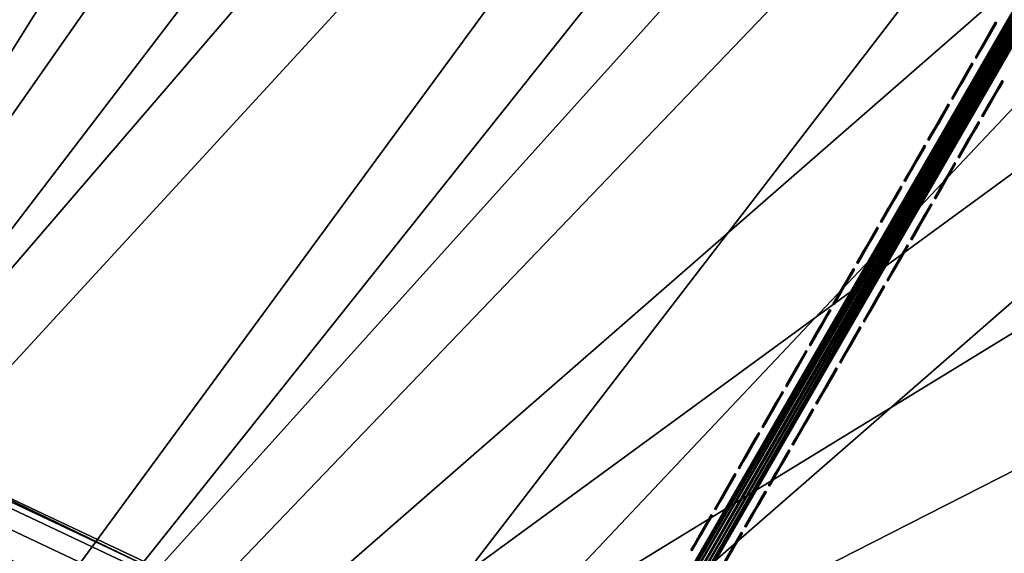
# Model space of a CAD drawing. Header units: inches. Extents: x 0 to 54.6, y -45.5 to 0.
# Tile 387 of 439: x 18.9 to 24.5, y -23.5 to -20.4. Entities that reach past the tile are written whole.
import ezdxf

# ---------------------------------------------------------------- set-up
doc = ezdxf.new("R2010")
doc.units = ezdxf.units.IN
doc.header["$LTSCALE"] = 0.03937
doc.header["$MEASUREMENT"] = 0
for name, color, linetype in [('A-FURN-3-ST', 151, 'Continuous'), ('A-FURN-3-ST-BK', 151, 'Continuous'), ('A-FURN-3-ST-SEAM', 250, 'Continuous'), ('A-FURN-3-STITCH', 15, 'Continuous')]:
    doc.layers.add(name, color=color, linetype=linetype)

msp = doc.modelspace()

# ---------------------------------------------------------------- meshes
at = {"layer": 'A-FURN-3-ST'}
mesh = msp.add_polyface(dxfattribs=at)
corners = [(15.5373, -25.653, 18), (29.9847, -8.8472, 18), (28.0254, -7.8078, 18), (13.913, -25.018, 18), (26.0302, -6.8392, 18), (24.0016, -5.9427, 18), (12.2629, -24.4536, 18), (21.9422, -5.1195, 18), (10.5899, -23.9608, 18), (19.8546, -4.3706, 18), (8.8973, -23.5406, 18), (17.7415, -3.697, 18), (25.6703, -5.4671, 5.5), (23.648, -4.6478, 5.3087), (23.6623, -4.6125, 5.5), (21.6129, -3.8638, 5.3087), (21.6259, -3.828, 5.5), (25.5446, -5.749, 5.0381), (23.4747, -5.076, 5), (23.5465, -4.8987, 5.0381), (23.6074, -4.7483, 5.1464), (25.6107, -5.6009, 5.1464), (25.6548, -5.5019, 5.3087), (21.4545, -4.2978, 5), (21.5202, -4.118, 5.0381), (21.5758, -3.9656, 5.1464), (19.4086, -3.5899, 5), (19.468, -3.408, 5.0381), (23.6623, -4.6125, 16.9), (21.6259, -3.828, 16.9), (25.3381, -6.2116, 17.9625), (23.356, -5.3681, 17.9625), (21.346, -4.5938, 17.9625), (19.3104, -3.8895, 17.9625), (25.655, -5.5013, 17.1847), (23.6482, -4.6473, 17.1847), (23.6069, -4.7491, 17.45), (25.6102, -5.6017, 17.45), (23.5413, -4.9111, 17.6778), (25.539, -5.7613, 17.6778), (23.4557, -5.1223, 17.8526), (25.4462, -5.9693, 17.8526), (25.6703, -5.4671, 16.9), (21.613, -3.8632, 17.1847), (21.5753, -3.9664, 17.45), (21.5153, -4.1306, 17.6778), (21.4371, -4.3446, 17.8526), (19.4635, -3.4208, 17.6778), (19.3927, -3.6374, 17.8526), (29.3567, -7.8236, 5), (15.3077, -26.2074, 5), (27.4282, -6.84, 5), (13.7078, -25.5818, 5), (25.4667, -5.9238, 5), (12.0824, -25.0258, 5), (10.4346, -24.5404, 5), (8.7674, -24.1264, 5), (17.3395, -2.9534, 5)]
mesh.append_faces([[corners[k] for k in face] for face in [(0, 1, 2), (3, 2, 4), (3, 4, 5), (6, 5, 7), (8, 7, 9), (10, 9, 11), (12, 13, 14), (14, 13, 15), (14, 15, 16), (17, 18, 19), (17, 19, 20, 21), (21, 20, 13, 22), (18, 23, 19), (19, 23, 24), (19, 24, 25, 20), (20, 25, 15, 13), (23, 26, 24), (24, 26, 27), (28, 12, 14), (28, 14, 29), (29, 14, 16), (5, 30, 31), (5, 31, 7), (7, 31, 32), (7, 32, 9), (9, 32, 33), (9, 33, 11), (34, 35, 36, 37), (37, 36, 38, 39), (39, 38, 40, 41), (41, 40, 31, 30), (42, 28, 35), (35, 28, 43), (35, 43, 44, 36), (36, 44, 45, 38), (38, 45, 46, 40), (40, 46, 32, 31), (28, 29, 43), (45, 47, 48, 46), (46, 48, 33, 32), (49, 50, 51), (51, 52, 53), (53, 54, 18), (18, 54, 23), (23, 55, 26), (26, 56, 57)]])
mesh = msp.add_polyface(dxfattribs=at)
corners = [(12.0824, -25.0258, 5), (13.642, -25.7615, 5.0381), (12.0244, -25.2082, 5.0381), (10.4346, -24.5404, 5), (10.3845, -24.7251, 5.0381), (8.7674, -24.1264, 5), (8.7253, -24.3131, 5.0381), (7.084, -23.7847, 5), (7.2862, -24.3305, 5.5), (8.6658, -24.577, 5.3087), (9.0177, -24.6972, 5.5), (10.3137, -24.9862, 5.3087), (10.7309, -25.1414, 5.5), (11.9424, -25.466, 5.3087), (11.9752, -25.3627, 5.1464), (10.3421, -24.8816, 5.1464), (8.6897, -24.4713, 5.1464), (12.4224, -25.6623, 16.9), (10.7309, -25.1414, 16.9), (9.0177, -24.6972, 16.9), (13.8151, -25.2853, 17.9625), (15.5373, -25.653, 18), (13.913, -25.018, 18), (12.1765, -24.7249, 17.9625), (12.2629, -24.4536, 18), (10.5154, -24.2356, 17.9625), (10.5899, -23.9608, 18), (8.8347, -23.8184, 17.9625), (8.8973, -23.5406, 18), (7.1376, -23.474, 17.9625), (7.0904, -23.7351, 17.8526), (8.7763, -24.0772, 17.8526), (10.4459, -24.4917, 17.8526), (12.0961, -24.9777, 17.8526), (13.7238, -25.5345, 17.8526), (7.0499, -23.9592, 17.6778), (8.7262, -24.2994, 17.6778), (10.3863, -24.7115, 17.6778), (12.0271, -25.1948, 17.6778), (7.2862, -24.3305, 16.9), (8.6636, -24.5771, 17.1847), (10.3118, -24.9863, 17.1847), (10.3405, -24.8802, 17.45), (8.6878, -24.4699, 17.45), (11.9407, -25.4661, 17.1847), (11.9741, -25.3614, 17.45), (24.0016, -5.9427, 18), (21.9422, -5.1195, 18), (19.8546, -4.3706, 18), (21.4545, -4.2978, 5), (19.4086, -3.5899, 5)]
mesh.append_faces([[corners[k] for k in face] for face in [(0, 1, 2), (0, 2, 3), (3, 2, 4), (3, 4, 5), (5, 4, 6), (5, 6, 7), (8, 9, 10), (10, 9, 11), (10, 11, 12), (12, 11, 13), (14, 13, 11, 15), (15, 11, 9, 16), (2, 14, 15, 4), (4, 15, 16, 6), (12, 17, 18), (12, 18, 10), (10, 18, 19), (10, 19, 8), (20, 21, 22), (20, 22, 23), (23, 22, 24), (23, 24, 25), (25, 24, 26), (25, 26, 27), (27, 26, 28), (27, 28, 29), (29, 30, 31, 27), (27, 31, 32, 25), (25, 32, 33, 23), (23, 33, 34, 20), (30, 35, 36, 31), (31, 36, 37, 32), (32, 37, 38, 33), (39, 19, 40), (40, 19, 41), (40, 41, 42, 43), (43, 42, 37, 36), (19, 18, 41), (41, 18, 44), (41, 44, 45, 42), (42, 45, 38, 37), (22, 46, 24), (24, 47, 26), (26, 48, 28), (49, 0, 3), (50, 3, 5)]])
mesh = msp.add_polyface(dxfattribs=at)
corners = [(21.3938, -29.3797, 5), (21.2911, -29.5411, 5.0381), (19.925, -28.4889, 5), (19.8293, -28.6546, 5.0381), (18.4192, -27.6622, 5), (18.3307, -27.8319, 5.0381), (16.8791, -26.9013, 5), (16.798, -27.0746, 5.0381), (17.3327, -27.6729, 5.5), (16.6834, -27.3197, 5.3087), (18.2056, -28.0719, 5.3087), (18.9036, -28.4881, 5.5), (19.694, -28.8889, 5.3087), (20.4364, -29.373, 5.5), (19.7482, -28.7951, 5.1464), (18.2557, -27.9758, 5.1464), (16.7293, -27.2215, 5.1464), (21.204, -29.6779, 5.1464), (20.4364, -29.373, 16.9), (18.9036, -28.4881, 16.9), (17.3327, -27.6729, 16.9), (21.5633, -29.1138, 17.9625), (23.167, -29.8414, 18), (21.7162, -28.8736, 18), (20.0826, -28.2158, 17.9625), (20.225, -27.9693, 18), (18.5646, -27.3825, 17.9625), (18.6962, -27.13, 18), (17.0121, -26.6154, 17.9625), (17.1327, -26.3575, 18), (16.8997, -26.8557, 17.8526), (18.442, -27.6178, 17.8526), (19.95, -28.4456, 17.8526), (21.4209, -29.3376, 17.8526), (16.8032, -27.0621, 17.6778), (18.3367, -27.8198, 17.6778), (19.8361, -28.6429, 17.6778), (21.2986, -29.5298, 17.6778), (16.6826, -27.32, 17.1847), (18.2051, -28.0722, 17.1847), (18.2559, -27.9748, 17.45), (16.7292, -27.2204, 17.45), (19.6937, -28.8894, 17.1847), (19.7487, -28.7943, 17.45), (21.2048, -29.6773, 17.45), (31.9054, -9.9561, 18), (29.9847, -8.8472, 18), (15.5373, -25.653, 18), (28.0254, -7.8078, 18), (13.913, -25.018, 18), (31.25, -8.8734, 5), (15.3077, -26.2074, 5), (27.4282, -6.84, 5), (13.7078, -25.5818, 5), (25.4667, -5.9238, 5), (12.0824, -25.0258, 5)]
mesh.append_faces([[corners[k] for k in face] for face in [(0, 1, 2), (2, 1, 3), (2, 3, 4), (4, 3, 5), (4, 5, 6), (6, 5, 7), (8, 9, 10), (8, 10, 11), (11, 10, 12), (11, 12, 13), (14, 12, 10, 15), (15, 10, 9, 16), (1, 17, 14, 3), (3, 14, 15, 5), (5, 15, 16, 7), (13, 18, 11), (11, 18, 19), (11, 19, 8), (8, 19, 20), (21, 22, 23), (21, 23, 24), (24, 23, 25), (24, 25, 26), (26, 25, 27), (26, 27, 28), (28, 27, 29), (28, 30, 31, 26), (26, 31, 32, 24), (24, 32, 33, 21), (30, 34, 35, 31), (31, 35, 36, 32), (32, 36, 37, 33), (38, 20, 39), (38, 39, 40, 41), (41, 40, 35, 34), (20, 19, 39), (39, 19, 42), (39, 42, 43, 40), (40, 43, 36, 35), (19, 18, 42), (43, 44, 37, 36), (27, 45, 29), (29, 46, 47), (47, 48, 49), (50, 6, 51), (52, 51, 53), (54, 53, 55)]])
mesh = msp.add_polyface(dxfattribs=at)
corners = [(17.1327, -26.3575, 18), (31.9054, -9.9561, 18), (29.9847, -8.8472, 18), (40.4315, -14.6855, 5.5), (42.0551, -16.143, 5.3087), (40.407, -14.7146, 5.3087), (38.7339, -13.3141, 5.5), (38.7105, -13.3441, 5.3087), (36.9898, -12.0024, 5.5), (36.9675, -12.0332, 5.3087), (35.2014, -10.7519, 5.5), (36.6961, -12.4071, 5), (35.0289, -11.0079, 5.0381), (36.8085, -12.2522, 5.0381), (38.4263, -13.7083, 5), (38.544, -13.5574, 5.0381), (40.1104, -15.0687, 5), (40.2332, -14.922, 5.0381), (40.3374, -14.7977, 5.1464), (38.6438, -13.4296, 5.1464), (36.9038, -12.1209, 5.1464), (41.9826, -16.2236, 5.1464), (40.4315, -14.6855, 16.9), (42.0806, -16.1148, 5.5), (38.7339, -13.3141, 16.9), (36.9898, -12.0024, 16.9), (39.1549, -15.0573, 18), (39.9083, -15.3107, 17.9625), (38.2326, -13.9571, 17.9625), (37.4122, -13.6853, 18), (36.5112, -12.6624, 17.9625), (35.6216, -12.3767, 18), (34.7459, -11.4281, 17.9625), (33.7852, -11.1331, 18), (42.0806, -16.1148, 16.9), (40.4074, -14.7142, 17.1847), (38.7109, -13.3437, 17.1847), (38.6433, -13.4304, 17.45), (40.3369, -14.7985, 17.45), (38.5358, -13.5682, 17.6778), (40.2247, -14.9325, 17.6778), (38.3958, -13.7479, 17.8526), (40.0785, -15.1073, 17.8526), (36.9678, -12.0328, 17.1847), (36.9033, -12.1217, 17.45), (36.8007, -12.2632, 17.6778), (36.6669, -12.4477, 17.8526), (35.1805, -10.783, 17.1847), (35.0214, -11.0191, 17.6778), (34.8941, -11.2081, 17.8526), (33.1058, -9.9882, 5), (16.8791, -26.9013, 5), (31.25, -8.8734, 5), (15.3077, -26.2074, 5), (29.3567, -7.8236, 5)]
mesh.append_faces([[corners[k] for k in face] for face in [(0, 1, 2), (3, 4, 5), (3, 5, 6), (6, 5, 7), (6, 7, 8), (8, 7, 9), (8, 9, 10), (11, 12, 13), (11, 13, 14), (14, 13, 15), (14, 15, 16), (16, 15, 17), (18, 17, 15, 19), (19, 15, 13, 20), (4, 21, 18, 5), (5, 18, 19, 7), (7, 19, 20, 9), (22, 23, 3), (22, 3, 24), (24, 3, 6), (24, 6, 25), (25, 6, 8), (26, 27, 28), (26, 28, 29), (29, 28, 30), (29, 30, 31), (31, 30, 32), (31, 32, 33), (34, 22, 35), (35, 22, 36), (35, 36, 37, 38), (38, 37, 39, 40), (40, 39, 41, 42), (42, 41, 28, 27), (22, 24, 36), (36, 24, 43), (36, 43, 44, 37), (37, 44, 45, 39), (39, 45, 46, 41), (41, 46, 30, 28), (24, 25, 43), (43, 25, 47), (45, 48, 49, 46), (46, 49, 32, 30), (50, 51, 52), (52, 53, 54)]])
mesh = msp.add_polyface(dxfattribs=at)
corners = [(24.4018, -31.097, 17.9625), (25.9369, -31.96, 18), (24.5748, -30.8708, 18), (52.3307, -29.9378, 18), (23.167, -29.8414, 18), (21.7162, -28.8736, 18), (51.1127, -28.0843, 18), (20.225, -27.9693, 18), (49.8291, -26.2757, 18), (48.4815, -24.5142, 18), (47.0716, -22.8021, 18), (45.6014, -21.1416, 18), (44.0726, -19.5348, 18), (42.4872, -17.9839, 18), (40.8472, -16.4907, 18), (39.1549, -15.0573, 18), (37.4122, -13.6853, 18), (35.6216, -12.3767, 18), (18.6962, -27.13, 18), (33.7852, -11.1331, 18), (31.9054, -9.9561, 18), (42.0806, -16.1148, 5.5), (42.0551, -16.143, 5.3087), (40.4315, -14.6855, 5.5), (40.1104, -15.0687, 5), (40.2332, -14.922, 5.0381), (41.7463, -16.4866, 5), (41.8742, -16.3443, 5.0381), (41.9826, -16.2236, 5.1464), (40.3374, -14.7977, 5.1464), (41.536, -16.7215, 17.9625), (39.9083, -15.3107, 17.9625), (42.0555, -16.1426, 17.1847), (42.0806, -16.1148, 16.9), (40.4074, -14.7142, 17.1847), (40.3369, -14.7985, 17.45), (41.9821, -16.2244, 17.45), (40.2247, -14.9325, 17.6778), (41.8654, -16.3545, 17.6778), (40.0785, -15.1073, 17.8526), (41.7132, -16.5241, 17.8526), (24.2095, -31.3469, 5), (22.8229, -30.3329, 5), (54.0012, -31.5337, 5), (52.879, -29.6824, 5), (21.3938, -29.3797, 5), (19.925, -28.4889, 5), (51.6934, -27.871, 5), (18.4192, -27.6622, 5), (50.4457, -26.1018, 5), (49.1376, -24.3769, 5), (47.7705, -22.6982, 5), (46.346, -21.068, 5), (44.866, -19.488, 5), (16.8791, -26.9013, 5), (43.3321, -17.9603, 5), (38.4263, -13.7083, 5), (36.6961, -12.4071, 5), (34.9219, -11.1665, 5), (33.1058, -9.9882, 5)]
mesh.append_faces([[corners[k] for k in face] for face in [(0, 1, 2), (2, 3, 4), (4, 3, 5), (5, 6, 7), (7, 6, 8), (7, 8, 9), (9, 10, 7), (7, 10, 11), (7, 11, 12), (12, 13, 7), (7, 13, 14), (7, 14, 15), (15, 16, 7), (7, 16, 17), (7, 17, 18), (18, 17, 19), (18, 19, 20), (21, 22, 23), (24, 25, 26), (26, 25, 27), (28, 27, 25, 29), (14, 30, 31), (14, 31, 15), (32, 33, 34), (32, 34, 35, 36), (36, 35, 37, 38), (38, 37, 39, 40), (40, 39, 31, 30), (41, 42, 43), (44, 42, 45), (44, 45, 46), (44, 46, 47), (47, 46, 48), (47, 48, 49), (49, 48, 50), (50, 48, 51), (51, 48, 52), (52, 48, 53), (53, 48, 54), (53, 54, 55), (55, 54, 26), (26, 54, 24), (24, 54, 56), (56, 54, 57), (57, 54, 58), (58, 54, 59)]])
at = {"layer": 'A-FURN-3-ST-BK'}
mesh = msp.add_polyface(dxfattribs=at)
corners = [(19.4079, -23.9705, 18), (17.7748, -23.2001, 18), (19.4883, -23.8088, 18.0337), (17.8483, -23.0353, 18.0337), (17.912, -22.8927, 18.1303), (19.5578, -23.669, 18.1303), (17.9571, -22.7915, 18.2768), (19.607, -23.5698, 18.2768), (17.9776, -22.7455, 18.4534), (19.6295, -23.5247, 18.4534), (19.622, -23.5397, 18.6363), (17.9707, -22.7608, 18.6363), (16.2948, -22.0354, 18.4534), (16.2886, -22.051, 18.6363), (14.5841, -21.3957, 18.4534), (14.5785, -21.4115, 18.6363), (16.1111, -22.4981, 18), (16.1778, -22.3304, 18.0337), (16.2354, -22.1852, 18.1303), (16.2763, -22.0823, 18.2768), (14.4198, -21.8656, 18), (14.4794, -21.6952, 18.0337), (14.531, -21.5478, 18.1303), (14.5676, -21.4433, 18.2768), (21.0078, -24.8078, 18), (18.6962, -27.13, 18), (17.1327, -26.3575, 18), (15.5373, -25.653, 18), (13.913, -25.018, 18), (18.5646, -27.3825, 17.9625), (17.0121, -26.6154, 17.9625), (15.4279, -25.9159, 17.9625), (18.442, -27.6178, 17.8526), (16.8997, -26.8557, 17.8526), (15.326, -26.1608, 17.8526), (18.3367, -27.8198, 17.6778), (16.8032, -27.0621, 17.6778), (15.2385, -26.3712, 17.6778), (17.333, -27.6731, 16.9), (15.7272, -26.9296, 16.9), (16.6826, -27.32, 17.1847), (15.1291, -26.634, 17.1847), (15.1714, -26.5326, 17.45), (16.7292, -27.2204, 17.45), (17.333, -27.6731, 5.25), (15.7272, -26.9296, 5.25), (14.0896, -26.259, 16.9), (17.3183, -27.7032, 5.125), (15.7138, -26.9603, 5.125), (14.0896, -26.259, 5.25), (17.278, -27.7853, 5.0335), (15.6773, -27.0441, 5.0335), (17.2229, -27.8976, 5), (15.6273, -27.1587, 5), (18.6173, -27.2816, 31.8898), (18.6789, -27.1636, 31.5452), (17.0605, -26.5124, 31.8898), (16.9783, -26.6883, 32.204), (18.5276, -27.4538, 32.204), (16.873, -26.9136, 32.4772), (18.4127, -27.6743, 32.4772), (17.1169, -26.3919, 31.5452), (15.472, -25.811, 31.8898), (15.3974, -25.9903, 32.204), (15.3019, -26.2199, 32.4772), (15.1887, -26.4919, 32.6999), (16.7482, -27.1805, 32.6999), (15.0617, -26.7971, 32.8647), (16.6081, -27.48, 32.8647), (14.9253, -27.1251, 32.9659), (16.4577, -27.8018, 32.9659), (15.5231, -25.6881, 31.5452), (13.9005, -25.0537, 31.5452)]
mesh.append_faces([[corners[k] for k in face] for face in [(0, 1, 2), (2, 1, 3), (2, 3, 4, 5), (5, 4, 6, 7), (7, 6, 8, 9), (9, 8, 10), (10, 8, 11), (11, 8, 12), (11, 12, 13), (13, 12, 14), (13, 14, 15), (1, 16, 3), (3, 16, 17), (3, 17, 18, 4), (4, 18, 19, 6), (6, 19, 12, 8), (16, 20, 17), (17, 21, 22, 18), (18, 22, 23, 19), (19, 23, 14, 12), (24, 25, 26), (24, 26, 0), (0, 26, 27), (0, 27, 1), (1, 27, 28), (1, 28, 16), (25, 29, 26), (26, 29, 30), (26, 30, 27), (27, 30, 31), (29, 32, 33, 30), (30, 33, 34, 31), (32, 35, 36, 33), (33, 36, 37, 34), (38, 39, 40), (40, 39, 41), (40, 41, 42, 43), (43, 42, 37, 36), (39, 44, 45), (39, 45, 46), (45, 47, 48), (45, 48, 49), (47, 50, 51, 48), (51, 52, 53), (54, 55, 56), (54, 56, 57, 58), (58, 57, 59, 60), (55, 61, 56), (56, 61, 62), (56, 62, 63, 57), (57, 63, 64, 59), (59, 64, 65, 66), (66, 65, 67, 68), (68, 67, 69, 70), (61, 71, 62), (55, 10, 61), (61, 10, 11), (61, 11, 71), (71, 11, 13), (71, 13, 72)]])
at = {"layer": 'A-FURN-3-ST-SEAM'}
mesh = msp.add_polyface(dxfattribs=at)
corners = [(27.4202, -15.6, 17.9826), (21.7481, -25.4236, 17.9809), (27.4121, -15.5953, 17.9675), (21.7387, -25.4182, 17.9646), (27.4001, -15.5884, 17.9563), (21.7246, -25.4101, 17.9538), (27.3856, -15.58, 17.9505), (21.708, -25.4005, 17.95), (27.3703, -15.5712, 17.9515), (21.6915, -25.3909, 17.9538), (27.3563, -15.5631, 17.9588), (21.6774, -25.3828, 17.9647), (27.3382, -15.5526, 17.9868), (21.6648, -25.3755, 18), (27.3368, -15.5518, 18.0045), (21.6681, -25.3774, 18.0192), (27.341, -15.5543, 18.0217), (21.6775, -25.3829, 18.0354), (27.35, -15.5595, 18.0362), (21.6915, -25.391, 18.0462), (27.3629, -15.5669, 18.0459), (21.7081, -25.4005, 18.05), (27.3933, -15.5844, 18.0472), (21.7246, -25.4101, 18.0462), (27.4069, -15.5923, 18.039), (21.7387, -25.4182, 18.0354), (27.417, -15.5982, 18.0255), (29.2107, -12.5055, 18), (30.9922, -9.4058, 18.0255), (29.2046, -12.502, 18.0255), (27.4232, -15.6017, 18), (29.1945, -12.4962, 18.039), (29.1808, -12.4883, 18.0472), (29.1286, -12.4581, 18.0217), (29.1244, -12.4557, 18.0045), (29.1257, -12.4565, 17.9868), (29.1732, -12.4839, 17.9505), (29.1877, -12.4922, 17.9563), (29.1996, -12.4991, 17.9675), (29.2077, -12.5038, 17.9826), (30.9983, -9.4094, 18), (29.1505, -12.4707, 18.0459), (29.1376, -12.4633, 18.0362), (29.1439, -12.4669, 17.9588), (29.1579, -12.475, 17.9515), (30.9872, -9.403, 17.9675), (30.9953, -9.4076, 17.9826)]
mesh.append_faces([[corners[k] for k in face] for face in [(0, 1, 2), (2, 3, 4), (4, 5, 6), (6, 7, 8), (8, 9, 10), (10, 11, 12), (12, 13, 14), (14, 15, 16), (16, 17, 18), (18, 19, 20), (20, 21, 22), (22, 23, 24), (24, 25, 26), (27, 28, 29), (27, 29, 30), (30, 29, 26), (29, 31, 24, 26), (31, 32, 22, 24), (33, 34, 14, 16), (34, 35, 12, 14), (36, 37, 4, 6), (37, 38, 2, 4), (39, 40, 27), (39, 27, 0), (0, 27, 30), (20, 22, 32, 41), (33, 16, 18, 42), (42, 18, 20, 41), (10, 12, 35, 43), (36, 6, 8, 44), (44, 8, 10, 43), (39, 0, 2, 38), (45, 46, 39, 38)]])
mesh = msp.add_polyface(dxfattribs=at)
corners = [(21.7481, -25.4236, 18.0191), (21.6681, -25.3774, 17.9809), (21.7514, -25.4255, 18), (21.6774, -25.3828, 17.9647), (21.6915, -25.3909, 17.9538), (21.7387, -25.4182, 18.0354), (21.7246, -25.4101, 18.0462), (21.7081, -25.4005, 18.05), (21.6915, -25.391, 18.0462), (21.6775, -25.3829, 18.0354), (21.6681, -25.3774, 18.0192), (21.6648, -25.3755, 18), (21.708, -25.4005, 17.95), (21.7246, -25.4101, 17.9538), (21.7387, -25.4182, 17.9646), (21.7481, -25.4236, 17.9809), (27.4232, -15.6017, 18), (27.4202, -15.6, 17.9826), (27.4121, -15.5953, 17.9675), (27.4001, -15.5884, 17.9563), (27.3856, -15.58, 17.9505), (27.3703, -15.5712, 17.9515), (27.3563, -15.5631, 17.9588), (27.3382, -15.5526, 17.9868), (27.3368, -15.5518, 18.0045), (27.341, -15.5543, 18.0217), (27.35, -15.5595, 18.0362), (27.3629, -15.5669, 18.0459), (27.3933, -15.5844, 18.0472), (27.4069, -15.5923, 18.039), (27.417, -15.5982, 18.0255)]
mesh.append_faces([[corners[k] for k in face] for face in [(10, 11, 1), (16, 2, 17), (17, 2, 15), (18, 15, 14), (19, 14, 13), (20, 13, 12), (21, 12, 4), (22, 4, 3), (23, 3, 1), (23, 1, 11), (24, 11, 10), (25, 10, 9), (26, 9, 8), (27, 8, 7), (28, 7, 6), (29, 6, 5), (30, 5, 0), (30, 0, 16), (16, 0, 2)]])
mesh.append_faces([[corners[k] for k in face] for face in [(1, 9, 10)]], dxfattribs={"vtx0": -1})
mesh.append_faces([[corners[k] for k in face] for face in [(0, 1, 2)]], dxfattribs={"vtx0": -1, "vtx1": -1})
mesh.append_faces([[corners[k] for k in face] for face in [(2, 1, 3), (2, 3, 4), (1, 5, 6), (1, 6, 7), (1, 8, 9), (2, 12, 13), (2, 13, 14)]], dxfattribs={"vtx0": -1, "vtx2": -1})
mesh.append_faces([[corners[k] for k in face] for face in [(0, 5, 1), (7, 8, 1), (4, 12, 2)]], dxfattribs={"vtx1": -1, "vtx2": -1})
mesh.append_faces([[corners[k] for k in face] for face in [(14, 15, 2)]], dxfattribs={"vtx2": -1})
at = {"layer": 'A-FURN-3-STITCH'}
mesh = msp.add_polymesh((7, 4), dxfattribs=at)
for k, corner in enumerate([(24.4743, -20.4209, 18.0001), (24.472, -20.4196, 18), (24.4675, -20.417, 18), (24.4652, -20.4157, 18.0001), (24.4551, -20.4542, 18.0077), (24.4528, -20.4529, 18.0122), (24.4483, -20.4503, 18.0122), (24.4461, -20.4489, 18.0077), (24.4357, -20.4878, 18.0123), (24.4334, -20.4865, 18.0168), (24.4289, -20.4839, 18.0168), (24.4266, -20.4826, 18.0123), (24.4161, -20.5216, 18.0138), (24.4139, -20.5203, 18.0183), (24.4094, -20.5177, 18.0183), (24.4071, -20.5164, 18.0138), (24.3966, -20.5555, 18.0123), (24.3943, -20.5542, 18.0168), (24.3898, -20.5516, 18.0168), (24.3876, -20.5503, 18.0123), (24.3772, -20.5891, 18.0077), (24.3749, -20.5878, 18.0122), (24.3704, -20.5852, 18.0122), (24.3682, -20.5839, 18.0077), (24.358, -20.6223, 18.0001), (24.3557, -20.621, 18.0001), (24.3512, -20.6184, 18.0001), (24.349, -20.6171, 18.0001)]):
    mesh.set_mesh_vertex(divmod(k, 4), corner)
mesh = msp.add_polymesh((7, 4), dxfattribs=at)
for k, corner in enumerate([(24.3385, -20.6561, 18.0001), (24.3362, -20.6548, 18), (24.3317, -20.6522, 18), (24.3295, -20.6509, 18.0001), (24.3193, -20.6893, 18.0077), (24.3171, -20.688, 18.0122), (24.3125, -20.6854, 18.0122), (24.3103, -20.6841, 18.0077), (24.2999, -20.7229, 18.0123), (24.2976, -20.7216, 18.0168), (24.2931, -20.719, 18.0168), (24.2909, -20.7177, 18.0123), (24.2804, -20.7568, 18.0138), (24.2781, -20.7555, 18.0183), (24.2736, -20.7529, 18.0183), (24.2713, -20.7516, 18.0138), (24.2608, -20.7906, 18.0123), (24.2586, -20.7893, 18.0168), (24.2541, -20.7867, 18.0168), (24.2518, -20.7854, 18.0123), (24.2414, -20.8242, 18.0077), (24.2392, -20.8229, 18.0122), (24.2346, -20.8203, 18.0122), (24.2324, -20.819, 18.0077), (24.2222, -20.8575, 18.0001), (24.22, -20.8562, 18.0001), (24.2155, -20.8535, 18.0001), (24.2132, -20.8522, 18.0001)]):
    mesh.set_mesh_vertex(divmod(k, 4), corner)
mesh = msp.add_polymesh((7, 4), dxfattribs=at)
for k, corner in enumerate([(24.5114, -20.7559, 18.0001), (24.5092, -20.7546, 18), (24.5046, -20.752, 18), (24.5024, -20.7507, 18.0001), (24.4922, -20.7891, 18.0077), (24.49, -20.7878, 18.0122), (24.4855, -20.7852, 18.0122), (24.4832, -20.7839, 18.0077), (24.4728, -20.8228, 18.0123), (24.4706, -20.8215, 18.0168), (24.4661, -20.8189, 18.0168), (24.4638, -20.8176, 18.0123), (24.4533, -20.8566, 18.0138), (24.451, -20.8553, 18.0183), (24.4465, -20.8527, 18.0183), (24.4443, -20.8514, 18.0138), (24.4338, -20.8905, 18.0123), (24.4315, -20.8891, 18.0168), (24.427, -20.8865, 18.0168), (24.4247, -20.8852, 18.0123), (24.4143, -20.9241, 18.0077), (24.4121, -20.9228, 18.0122), (24.4076, -20.9202, 18.0122), (24.4053, -20.9189, 18.0077), (24.3952, -20.9573, 18.0001), (24.3929, -20.956, 18.0001), (24.3884, -20.9534, 18.0001), (24.3861, -20.9521, 18.0001)]):
    mesh.set_mesh_vertex(divmod(k, 4), corner)
mesh = msp.add_polymesh((7, 4), dxfattribs=at)
for k, corner in enumerate([(24.2027, -20.8912, 18.0001), (24.2005, -20.8899, 18), (24.196, -20.8873, 18), (24.1937, -20.886, 18.0001), (24.1835, -20.9245, 18.0077), (24.1813, -20.9232, 18.0122), (24.1768, -20.9206, 18.0122), (24.1745, -20.9193, 18.0077), (24.1641, -20.9581, 18.0123), (24.1619, -20.9568, 18.0168), (24.1574, -20.9542, 18.0168), (24.1551, -20.9529, 18.0123), (24.1446, -20.9919, 18.0138), (24.1423, -20.9906, 18.0183), (24.1378, -20.988, 18.0183), (24.1356, -20.9867, 18.0138), (24.1251, -21.0258, 18.0123), (24.1228, -21.0245, 18.0168), (24.1183, -21.0219, 18.0168), (24.116, -21.0206, 18.0123), (24.1056, -21.0594, 18.0077), (24.1034, -21.0581, 18.0122), (24.0989, -21.0555, 18.0122), (24.0966, -21.0542, 18.0077), (24.0865, -21.0926, 18.0001), (24.0842, -21.0913, 18.0001), (24.0797, -21.0887, 18.0001), (24.0775, -21.0874, 18.0001)]):
    mesh.set_mesh_vertex(divmod(k, 4), corner)
mesh = msp.add_polymesh((7, 4), dxfattribs=at)
for k, corner in enumerate([(24.3756, -20.9911, 18.0001), (24.3734, -20.9898, 18), (24.3689, -20.9872, 18), (24.3666, -20.9859, 18.0001), (24.3565, -21.0243, 18.0077), (24.3542, -21.023, 18.0122), (24.3497, -21.0204, 18.0122), (24.3475, -21.0191, 18.0077), (24.3371, -21.0579, 18.0123), (24.3348, -21.0566, 18.0168), (24.3303, -21.054, 18.0168), (24.328, -21.0527, 18.0123), (24.3175, -21.0918, 18.0138), (24.3153, -21.0905, 18.0183), (24.3108, -21.0879, 18.0183), (24.3085, -21.0866, 18.0138), (24.298, -21.1256, 18.0123), (24.2957, -21.1243, 18.0168), (24.2912, -21.1217, 18.0168), (24.289, -21.1204, 18.0123), (24.2786, -21.1592, 18.0077), (24.2763, -21.1579, 18.0122), (24.2718, -21.1553, 18.0122), (24.2696, -21.154, 18.0077), (24.2594, -21.1924, 18.0001), (24.2571, -21.1911, 18.0001), (24.2526, -21.1885, 18.0001), (24.2504, -21.1872, 18.0001)]):
    mesh.set_mesh_vertex(divmod(k, 4), corner)
mesh = msp.add_polymesh((7, 4), dxfattribs=at)
for k, corner in enumerate([(24.067, -21.1264, 18.0001), (24.0647, -21.1251, 18), (24.0602, -21.1225, 18), (24.0579, -21.1212, 18.0001), (24.0478, -21.1596, 18.0077), (24.0455, -21.1583, 18.0122), (24.041, -21.1557, 18.0122), (24.0388, -21.1544, 18.0077), (24.0284, -21.1932, 18.0123), (24.0261, -21.1919, 18.0168), (24.0216, -21.1893, 18.0168), (24.0193, -21.188, 18.0123), (24.0088, -21.2271, 18.0138), (24.0066, -21.2258, 18.0183), (24.0021, -21.2232, 18.0183), (23.9998, -21.2219, 18.0138), (23.9893, -21.2609, 18.0123), (23.987, -21.2596, 18.0168), (23.9825, -21.257, 18.0168), (23.9803, -21.2557, 18.0123), (23.9699, -21.2945, 18.0077), (23.9676, -21.2932, 18.0122), (23.9631, -21.2906, 18.0122), (23.9609, -21.2893, 18.0077), (23.9507, -21.3278, 18.0001), (23.9484, -21.3265, 18.0001), (23.9439, -21.3238, 18.0001), (23.9417, -21.3225, 18.0001)]):
    mesh.set_mesh_vertex(divmod(k, 4), corner)
mesh = msp.add_polymesh((7, 4), dxfattribs=at)
for k, corner in enumerate([(24.2399, -21.2262, 18.0001), (24.2376, -21.2249, 18), (24.2331, -21.2223, 18), (24.2309, -21.221, 18.0001), (24.2207, -21.2595, 18.0077), (24.2185, -21.2581, 18.0122), (24.2139, -21.2555, 18.0122), (24.2117, -21.2542, 18.0077), (24.2013, -21.2931, 18.0123), (24.199, -21.2918, 18.0168), (24.1945, -21.2892, 18.0168), (24.1923, -21.2879, 18.0123), (24.1818, -21.3269, 18.0138), (24.1795, -21.3256, 18.0183), (24.175, -21.323, 18.0183), (24.1727, -21.3217, 18.0138), (24.1622, -21.3608, 18.0123), (24.16, -21.3595, 18.0168), (24.1555, -21.3568, 18.0168), (24.1532, -21.3555, 18.0123), (24.1428, -21.3944, 18.0077), (24.1406, -21.3931, 18.0122), (24.136, -21.3905, 18.0122), (24.1338, -21.3892, 18.0077), (24.1236, -21.4276, 18.0001), (24.1214, -21.4263, 18.0001), (24.1169, -21.4237, 18.0001), (24.1146, -21.4224, 18.0001)]):
    mesh.set_mesh_vertex(divmod(k, 4), corner)
mesh = msp.add_polymesh((7, 4), dxfattribs=at)
for k, corner in enumerate([(23.9312, -21.3616, 18.0001), (23.9289, -21.3602, 18), (23.9244, -21.3576, 18), (23.9222, -21.3563, 18.0001), (23.912, -21.3948, 18.0077), (23.9098, -21.3935, 18.0122), (23.9053, -21.3909, 18.0122), (23.903, -21.3896, 18.0077), (23.8926, -21.4284, 18.0123), (23.8903, -21.4271, 18.0168), (23.8858, -21.4245, 18.0168), (23.8836, -21.4232, 18.0123), (23.8731, -21.4622, 18.0138), (23.8708, -21.4609, 18.0183), (23.8663, -21.4583, 18.0183), (23.864, -21.457, 18.0138), (23.8535, -21.4961, 18.0123), (23.8513, -21.4948, 18.0168), (23.8468, -21.4922, 18.0168), (23.8445, -21.4909, 18.0123), (23.8341, -21.5297, 18.0077), (23.8319, -21.5284, 18.0122), (23.8274, -21.5258, 18.0122), (23.8251, -21.5245, 18.0077), (23.8149, -21.5629, 18.0001), (23.8127, -21.5616, 18.0001), (23.8082, -21.559, 18.0001), (23.8059, -21.5577, 18.0001)]):
    mesh.set_mesh_vertex(divmod(k, 4), corner)
mesh = msp.add_polymesh((7, 4), dxfattribs=at)
for k, corner in enumerate([(24.1041, -21.4614, 18.0001), (24.1019, -21.4601, 18), (24.0974, -21.4575, 18), (24.0951, -21.4562, 18.0001), (24.0849, -21.4946, 18.0077), (24.0827, -21.4933, 18.0122), (24.0782, -21.4907, 18.0122), (24.0759, -21.4894, 18.0077), (24.0655, -21.5282, 18.0123), (24.0633, -21.5269, 18.0168), (24.0588, -21.5243, 18.0168), (24.0565, -21.523, 18.0123), (24.046, -21.5621, 18.0138), (24.0437, -21.5608, 18.0183), (24.0392, -21.5582, 18.0183), (24.037, -21.5569, 18.0138), (24.0265, -21.5959, 18.0123), (24.0242, -21.5946, 18.0168), (24.0197, -21.592, 18.0168), (24.0174, -21.5907, 18.0123), (24.007, -21.6295, 18.0077), (24.0048, -21.6282, 18.0122), (24.0003, -21.6256, 18.0122), (23.998, -21.6243, 18.0077), (23.9879, -21.6627, 18.0001), (23.9856, -21.6614, 18.0001), (23.9811, -21.6588, 18.0001), (23.9788, -21.6575, 18.0001)]):
    mesh.set_mesh_vertex(divmod(k, 4), corner)
mesh = msp.add_polymesh((7, 4), dxfattribs=at)
for k, corner in enumerate([(23.7954, -21.5967, 18.0001), (23.7932, -21.5954, 18), (23.7887, -21.5928, 18), (23.7864, -21.5915, 18.0001), (23.7763, -21.6299, 18.0077), (23.774, -21.6286, 18.0122), (23.7695, -21.626, 18.0122), (23.7672, -21.6247, 18.0077), (23.7568, -21.6635, 18.0123), (23.7546, -21.6622, 18.0168), (23.7501, -21.6596, 18.0168), (23.7478, -21.6583, 18.0123), (23.7373, -21.6974, 18.0138), (23.735, -21.6961, 18.0183), (23.7305, -21.6935, 18.0183), (23.7283, -21.6922, 18.0138), (23.7178, -21.7312, 18.0123), (23.7155, -21.7299, 18.0168), (23.711, -21.7273, 18.0168), (23.7087, -21.726, 18.0123), (23.6984, -21.7648, 18.0077), (23.6961, -21.7635, 18.0122), (23.6916, -21.7609, 18.0122), (23.6893, -21.7596, 18.0077), (23.6792, -21.7981, 18.0001), (23.6769, -21.7968, 18.0001), (23.6724, -21.7942, 18.0001), (23.6702, -21.7929, 18.0001)]):
    mesh.set_mesh_vertex(divmod(k, 4), corner)
mesh = msp.add_polymesh((7, 4), dxfattribs=at)
for k, corner in enumerate([(23.9684, -21.6965, 18.0001), (23.9661, -21.6952, 18), (23.9616, -21.6926, 18), (23.9593, -21.6913, 18.0001), (23.9492, -21.7298, 18.0077), (23.9469, -21.7285, 18.0122), (23.9424, -21.7258, 18.0122), (23.9402, -21.7245, 18.0077), (23.9298, -21.7634, 18.0123), (23.9275, -21.7621, 18.0168), (23.923, -21.7595, 18.0168), (23.9207, -21.7582, 18.0123), (23.9102, -21.7972, 18.0138), (23.908, -21.7959, 18.0183), (23.9035, -21.7933, 18.0183), (23.9012, -21.792, 18.0138), (23.8907, -21.8311, 18.0123), (23.8884, -21.8298, 18.0168), (23.8839, -21.8272, 18.0168), (23.8817, -21.8258, 18.0123), (23.8713, -21.8647, 18.0077), (23.869, -21.8634, 18.0122), (23.8645, -21.8608, 18.0122), (23.8623, -21.8595, 18.0077), (23.8521, -21.8979, 18.0001), (23.8498, -21.8966, 18.0001), (23.8453, -21.894, 18.0001), (23.8431, -21.8927, 18.0001)]):
    mesh.set_mesh_vertex(divmod(k, 4), corner)
mesh = msp.add_polymesh((7, 4), dxfattribs=at)
for k, corner in enumerate([(23.6597, -21.8319, 18.0001), (23.6574, -21.8306, 18), (23.6529, -21.8279, 18), (23.6506, -21.8266, 18.0001), (23.6405, -21.8651, 18.0077), (23.6382, -21.8638, 18.0122), (23.6337, -21.8612, 18.0122), (23.6315, -21.8599, 18.0077), (23.6211, -21.8987, 18.0123), (23.6188, -21.8974, 18.0168), (23.6143, -21.8948, 18.0168), (23.6121, -21.8935, 18.0123), (23.6015, -21.9325, 18.0138), (23.5993, -21.9312, 18.0183), (23.5948, -21.9286, 18.0183), (23.5925, -21.9273, 18.0138), (23.582, -21.9664, 18.0123), (23.5797, -21.9651, 18.0168), (23.5752, -21.9625, 18.0168), (23.573, -21.9612, 18.0123), (23.5626, -22, 18.0077), (23.5603, -21.9987, 18.0122), (23.5558, -21.9961, 18.0122), (23.5536, -21.9948, 18.0077), (23.5434, -22.0332, 18.0001), (23.5412, -22.0319, 18.0001), (23.5366, -22.0293, 18.0001), (23.5344, -22.028, 18.0001)]):
    mesh.set_mesh_vertex(divmod(k, 4), corner)
mesh = msp.add_polymesh((7, 4), dxfattribs=at)
for k, corner in enumerate([(23.8326, -21.9317, 18.0001), (23.8303, -21.9304, 18), (23.8258, -21.9278, 18), (23.8236, -21.9265, 18.0001), (23.8134, -21.9649, 18.0077), (23.8112, -21.9636, 18.0122), (23.8067, -21.961, 18.0122), (23.8044, -21.9597, 18.0077), (23.794, -21.9985, 18.0123), (23.7917, -21.9972, 18.0168), (23.7872, -21.9946, 18.0168), (23.785, -21.9933, 18.0123), (23.7745, -22.0324, 18.0138), (23.7722, -22.0311, 18.0183), (23.7677, -22.0285, 18.0183), (23.7654, -22.0272, 18.0138), (23.7549, -22.0662, 18.0123), (23.7527, -22.0649, 18.0168), (23.7482, -22.0623, 18.0168), (23.7459, -22.061, 18.0123), (23.7355, -22.0998, 18.0077), (23.7333, -22.0985, 18.0122), (23.7287, -22.0959, 18.0122), (23.7265, -22.0946, 18.0077), (23.7163, -22.133, 18.0001), (23.7141, -22.1317, 18.0001), (23.7096, -22.1291, 18.0001), (23.7073, -22.1278, 18.0001)]):
    mesh.set_mesh_vertex(divmod(k, 4), corner)
mesh = msp.add_polymesh((7, 4), dxfattribs=at)
for k, corner in enumerate([(23.5239, -22.067, 18.0001), (23.5216, -22.0657, 18), (23.5171, -22.0631, 18), (23.5149, -22.0618, 18.0001), (23.5047, -22.1002, 18.0077), (23.5025, -22.0989, 18.0122), (23.498, -22.0963, 18.0122), (23.4957, -22.095, 18.0077), (23.4853, -22.1338, 18.0123), (23.4831, -22.1325, 18.0168), (23.4785, -22.1299, 18.0168), (23.4763, -22.1286, 18.0123), (23.4658, -22.1677, 18.0138), (23.4635, -22.1664, 18.0183), (23.459, -22.1638, 18.0183), (23.4568, -22.1625, 18.0138), (23.4462, -22.2015, 18.0123), (23.444, -22.2002, 18.0168), (23.4395, -22.1976, 18.0168), (23.4372, -22.1963, 18.0123), (23.4268, -22.2351, 18.0077), (23.4246, -22.2338, 18.0122), (23.4201, -22.2312, 18.0122), (23.4178, -22.2299, 18.0077), (23.4076, -22.2684, 18.0001), (23.4054, -22.2671, 18.0001), (23.4009, -22.2645, 18.0001), (23.3986, -22.2632, 18.0001)]):
    mesh.set_mesh_vertex(divmod(k, 4), corner)
mesh = msp.add_polymesh((7, 4), dxfattribs=at)
for k, corner in enumerate([(23.6968, -22.1668, 18.0001), (23.6946, -22.1655, 18), (23.6901, -22.1629, 18), (23.6878, -22.1616, 18.0001), (23.6777, -22.2001, 18.0077), (23.6754, -22.1988, 18.0122), (23.6709, -22.1962, 18.0122), (23.6686, -22.1949, 18.0077), (23.6582, -22.2337, 18.0123), (23.656, -22.2324, 18.0168), (23.6515, -22.2298, 18.0168), (23.6492, -22.2285, 18.0123), (23.6387, -22.2675, 18.0138), (23.6364, -22.2662, 18.0183), (23.6319, -22.2636, 18.0183), (23.6297, -22.2623, 18.0138), (23.6192, -22.3014, 18.0123), (23.6169, -22.3001, 18.0168), (23.6124, -22.2975, 18.0168), (23.6101, -22.2962, 18.0123), (23.5997, -22.335, 18.0077), (23.5975, -22.3337, 18.0122), (23.593, -22.3311, 18.0122), (23.5907, -22.3298, 18.0077), (23.5806, -22.3682, 18.0001), (23.5783, -22.3669, 18.0001), (23.5738, -22.3643, 18.0001), (23.5716, -22.363, 18.0001)]):
    mesh.set_mesh_vertex(divmod(k, 4), corner)
mesh = msp.add_polymesh((7, 4), dxfattribs=at)
for k, corner in enumerate([(23.3881, -22.3022, 18.0001), (23.3859, -22.3009, 18), (23.3814, -22.2983, 18), (23.3791, -22.2969, 18.0001), (23.369, -22.3354, 18.0077), (23.3667, -22.3341, 18.0122), (23.3622, -22.3315, 18.0122), (23.3599, -22.3302, 18.0077), (23.3495, -22.369, 18.0123), (23.3473, -22.3677, 18.0168), (23.3428, -22.3651, 18.0168), (23.3405, -22.3638, 18.0123), (23.33, -22.4028, 18.0138), (23.3278, -22.4015, 18.0183), (23.3232, -22.3989, 18.0183), (23.321, -22.3976, 18.0138), (23.3105, -22.4367, 18.0123), (23.3082, -22.4354, 18.0168), (23.3037, -22.4328, 18.0168), (23.3015, -22.4315, 18.0123), (23.2911, -22.4703, 18.0077), (23.2888, -22.469, 18.0122), (23.2843, -22.4664, 18.0122), (23.282, -22.4651, 18.0077), (23.2719, -22.5035, 18.0001), (23.2696, -22.5022, 18.0001), (23.2651, -22.4996, 18.0001), (23.2629, -22.4983, 18.0001)]):
    mesh.set_mesh_vertex(divmod(k, 4), corner)
mesh = msp.add_polymesh((7, 4), dxfattribs=at)
for k, corner in enumerate([(23.5611, -22.402, 18.0001), (23.5588, -22.4007, 18), (23.5543, -22.3981, 18), (23.552, -22.3968, 18.0001), (23.5419, -22.4352, 18.0077), (23.5396, -22.4339, 18.0122), (23.5351, -22.4313, 18.0122), (23.5329, -22.43, 18.0077), (23.5225, -22.4688, 18.0123), (23.5202, -22.4675, 18.0168), (23.5157, -22.4649, 18.0168), (23.5135, -22.4636, 18.0123), (23.5029, -22.5027, 18.0138), (23.5007, -22.5014, 18.0183), (23.4962, -22.4988, 18.0183), (23.4939, -22.4975, 18.0138), (23.4834, -22.5365, 18.0123), (23.4811, -22.5352, 18.0168), (23.4766, -22.5326, 18.0168), (23.4744, -22.5313, 18.0123), (23.464, -22.5701, 18.0077), (23.4617, -22.5688, 18.0122), (23.4572, -22.5662, 18.0122), (23.455, -22.5649, 18.0077), (23.4448, -22.6034, 18.0001), (23.4426, -22.6021, 18.0001), (23.438, -22.5994, 18.0001), (23.4358, -22.5981, 18.0001)]):
    mesh.set_mesh_vertex(divmod(k, 4), corner)
mesh = msp.add_polymesh((7, 4), dxfattribs=at)
for k, corner in enumerate([(23.2524, -22.5373, 18.0001), (23.2501, -22.536, 18), (23.2456, -22.5334, 18), (23.2433, -22.5321, 18.0001), (23.2332, -22.5705, 18.0077), (23.2309, -22.5692, 18.0122), (23.2264, -22.5666, 18.0122), (23.2242, -22.5653, 18.0077), (23.2138, -22.6042, 18.0123), (23.2115, -22.6028, 18.0168), (23.207, -22.6002, 18.0168), (23.2048, -22.5989, 18.0123), (23.1942, -22.638, 18.0138), (23.192, -22.6367, 18.0183), (23.1875, -22.6341, 18.0183), (23.1852, -22.6328, 18.0138), (23.1747, -22.6718, 18.0123), (23.1725, -22.6705, 18.0168), (23.1679, -22.6679, 18.0168), (23.1657, -22.6666, 18.0123), (23.1553, -22.7055, 18.0077), (23.153, -22.7042, 18.0122), (23.1485, -22.7015, 18.0122), (23.1463, -22.7002, 18.0077), (23.1361, -22.7387, 18.0001), (23.1339, -22.7374, 18.0001), (23.1294, -22.7348, 18.0001), (23.1271, -22.7335, 18.0001)]):
    mesh.set_mesh_vertex(divmod(k, 4), corner)
mesh = msp.add_polymesh((7, 4), dxfattribs=at)
for k, corner in enumerate([(23.4253, -22.6371, 18.0001), (23.423, -22.6358, 18), (23.4185, -22.6332, 18), (23.4163, -22.6319, 18.0001), (23.4061, -22.6704, 18.0077), (23.4039, -22.6691, 18.0122), (23.3994, -22.6665, 18.0122), (23.3971, -22.6652, 18.0077), (23.3867, -22.704, 18.0123), (23.3845, -22.7027, 18.0168), (23.3799, -22.7001, 18.0168), (23.3777, -22.6988, 18.0123), (23.3672, -22.7378, 18.0138), (23.3649, -22.7365, 18.0183), (23.3604, -22.7339, 18.0183), (23.3581, -22.7326, 18.0138), (23.3476, -22.7717, 18.0123), (23.3454, -22.7704, 18.0168), (23.3409, -22.7678, 18.0168), (23.3386, -22.7665, 18.0123), (23.3282, -22.8053, 18.0077), (23.326, -22.804, 18.0122), (23.3215, -22.8014, 18.0122), (23.3192, -22.8001, 18.0077), (23.309, -22.8385, 18.0001), (23.3068, -22.8372, 18.0001), (23.3023, -22.8346, 18.0001), (23.3, -22.8333, 18.0001)]):
    mesh.set_mesh_vertex(divmod(k, 4), corner)
mesh = msp.add_polymesh((7, 4), dxfattribs=at)
for k, corner in enumerate([(23.1166, -22.7725, 18.0001), (23.1143, -22.7712, 18), (23.1098, -22.7686, 18), (23.1076, -22.7673, 18.0001), (23.0974, -22.8057, 18.0077), (23.0952, -22.8044, 18.0122), (23.0907, -22.8018, 18.0122), (23.0884, -22.8005, 18.0077), (23.078, -22.8393, 18.0123), (23.0758, -22.838, 18.0168), (23.0712, -22.8354, 18.0168), (23.069, -22.8341, 18.0123), (23.0585, -22.8731, 18.0138), (23.0562, -22.8718, 18.0183), (23.0517, -22.8692, 18.0183), (23.0495, -22.8679, 18.0138), (23.0389, -22.907, 18.0123), (23.0367, -22.9057, 18.0168), (23.0322, -22.9031, 18.0168), (23.0299, -22.9018, 18.0123), (23.0195, -22.9406, 18.0077), (23.0173, -22.9393, 18.0122), (23.0128, -22.9367, 18.0122), (23.0105, -22.9354, 18.0077), (23.0004, -22.9738, 18.0001), (22.9981, -22.9725, 18.0001), (22.9936, -22.9699, 18.0001), (22.9913, -22.9686, 18.0001)]):
    mesh.set_mesh_vertex(divmod(k, 4), corner)
mesh = msp.add_polymesh((7, 4), dxfattribs=at)
for k, corner in enumerate([(23.2895, -22.8723, 18.0001), (23.2873, -22.871, 18), (23.2828, -22.8684, 18), (23.2805, -22.8671, 18.0001), (23.2704, -22.9055, 18.0077), (23.2681, -22.9042, 18.0122), (23.2636, -22.9016, 18.0122), (23.2613, -22.9003, 18.0077), (23.2509, -22.9391, 18.0123), (23.2487, -22.9378, 18.0168), (23.2442, -22.9352, 18.0168), (23.2419, -22.9339, 18.0123), (23.2314, -22.973, 18.0138), (23.2291, -22.9717, 18.0183), (23.2246, -22.9691, 18.0183), (23.2224, -22.9678, 18.0138), (23.2119, -23.0068, 18.0123), (23.2096, -23.0055, 18.0168), (23.2051, -23.0029, 18.0168), (23.2028, -23.0016, 18.0123), (23.1925, -23.0404, 18.0077), (23.1902, -23.0391, 18.0122), (23.1857, -23.0365, 18.0122), (23.1834, -23.0352, 18.0077), (23.1733, -23.0737, 18.0001), (23.171, -23.0724, 18.0001), (23.1665, -23.0698, 18.0001), (23.1643, -23.0684, 18.0001)]):
    mesh.set_mesh_vertex(divmod(k, 4), corner)
mesh = msp.add_polymesh((7, 4), dxfattribs=at)
for k, corner in enumerate([(22.9808, -23.0076, 18.0001), (22.9786, -23.0063, 18), (22.9741, -23.0037, 18), (22.9718, -23.0024, 18.0001), (22.9617, -23.0408, 18.0077), (22.9594, -23.0395, 18.0122), (22.9549, -23.0369, 18.0122), (22.9526, -23.0356, 18.0077), (22.9422, -23.0745, 18.0123), (22.94, -23.0732, 18.0168), (22.9355, -23.0705, 18.0168), (22.9332, -23.0692, 18.0123), (22.9227, -23.1083, 18.0138), (22.9205, -23.107, 18.0183), (22.9159, -23.1044, 18.0183), (22.9137, -23.1031, 18.0138), (22.9032, -23.1421, 18.0123), (22.9009, -23.1408, 18.0168), (22.8964, -23.1382, 18.0168), (22.8942, -23.1369, 18.0123), (22.8838, -23.1758, 18.0077), (22.8815, -23.1745, 18.0122), (22.877, -23.1718, 18.0122), (22.8747, -23.1705, 18.0077), (22.8646, -23.209, 18.0001), (22.8623, -23.2077, 18.0001), (22.8578, -23.2051, 18.0001), (22.8556, -23.2038, 18.0001)]):
    mesh.set_mesh_vertex(divmod(k, 4), corner)
mesh = msp.add_polymesh((7, 4), dxfattribs=at)
for k, corner in enumerate([(23.1538, -23.1075, 18.0001), (23.1515, -23.1061, 18), (23.147, -23.1035, 18), (23.1447, -23.1022, 18.0001), (23.1346, -23.1407, 18.0077), (23.1323, -23.1394, 18.0122), (23.1278, -23.1368, 18.0122), (23.1256, -23.1355, 18.0077), (23.1152, -23.1743, 18.0123), (23.1129, -23.173, 18.0168), (23.1084, -23.1704, 18.0168), (23.1062, -23.1691, 18.0123), (23.0956, -23.2081, 18.0138), (23.0934, -23.2068, 18.0183), (23.0889, -23.2042, 18.0183), (23.0866, -23.2029, 18.0138), (23.0761, -23.242, 18.0123), (23.0738, -23.2407, 18.0168), (23.0693, -23.2381, 18.0168), (23.0671, -23.2368, 18.0123), (23.0567, -23.2756, 18.0077), (23.0544, -23.2743, 18.0122), (23.0499, -23.2717, 18.0122), (23.0477, -23.2704, 18.0077), (23.0375, -23.3088, 18.0001), (23.0353, -23.3075, 18.0001), (23.0307, -23.3049, 18.0001), (23.0285, -23.3036, 18.0001)]):
    mesh.set_mesh_vertex(divmod(k, 4), corner)
mesh = msp.add_polymesh((7, 4), dxfattribs=at)
for k, corner in enumerate([(22.8451, -23.2428, 18.0001), (22.8428, -23.2415, 18), (22.8383, -23.2389, 18), (22.8361, -23.2376, 18.0001), (22.8259, -23.276, 18.0077), (22.8236, -23.2747, 18.0122), (22.8191, -23.2721, 18.0122), (22.8169, -23.2708, 18.0077), (22.8065, -23.3096, 18.0123), (22.8042, -23.3083, 18.0168), (22.7997, -23.3057, 18.0168), (22.7975, -23.3044, 18.0123), (22.7869, -23.3434, 18.0138), (22.7847, -23.3421, 18.0183), (22.7802, -23.3395, 18.0183), (22.7779, -23.3382, 18.0138), (22.7674, -23.3773, 18.0123), (22.7652, -23.376, 18.0168), (22.7606, -23.3734, 18.0168), (22.7584, -23.3721, 18.0123), (22.748, -23.4109, 18.0077), (22.7457, -23.4096, 18.0122), (22.7412, -23.407, 18.0122), (22.739, -23.4057, 18.0077), (22.7288, -23.4441, 18.0001), (22.7266, -23.4428, 18.0001), (22.7221, -23.4402, 18.0001), (22.7198, -23.4389, 18.0001)]):
    mesh.set_mesh_vertex(divmod(k, 4), corner)
mesh = msp.add_polymesh((7, 4), dxfattribs=at)
for k, corner in enumerate([(23.018, -23.3426, 18.0001), (23.0157, -23.3413, 18), (23.0112, -23.3387, 18), (23.009, -23.3374, 18.0001), (22.9988, -23.3758, 18.0077), (22.9966, -23.3745, 18.0122), (22.9921, -23.3719, 18.0122), (22.9898, -23.3706, 18.0077), (22.9794, -23.4094, 18.0123), (22.9772, -23.4081, 18.0168), (22.9726, -23.4055, 18.0168), (22.9704, -23.4042, 18.0123), (22.9599, -23.4433, 18.0138), (22.9576, -23.442, 18.0183), (22.9531, -23.4394, 18.0183), (22.9509, -23.4381, 18.0138), (22.9403, -23.4771, 18.0123), (22.9381, -23.4758, 18.0168), (22.9336, -23.4732, 18.0168), (22.9313, -23.4719, 18.0123), (22.9209, -23.5107, 18.0077), (22.9187, -23.5094, 18.0122), (22.9142, -23.5068, 18.0122), (22.9119, -23.5055, 18.0077), (22.9017, -23.544, 18.0001), (22.8995, -23.5427, 18.0001), (22.895, -23.5401, 18.0001), (22.8927, -23.5388, 18.0001)]):
    mesh.set_mesh_vertex(divmod(k, 4), corner)

doc.saveas('drawing.dxf')
